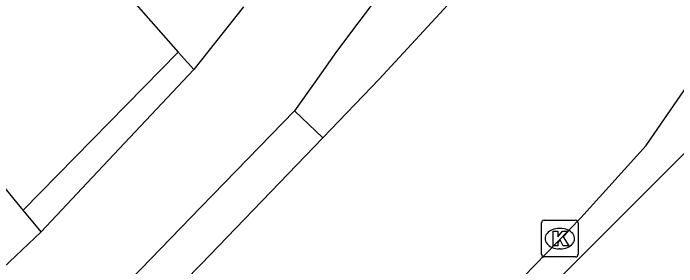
# Model space of a CAD drawing. Extents: x 162880 to 165536, y 384011 to 385179.
# Drawn here: x 164572.58 to 164590.67, y 385024.06 to 385030.96 of the extents above; entities that cross this region are included whole.
import ezdxf

# ---------------------------------------------------------------- set-up
doc = ezdxf.new("R2010")
doc.units = 0
for name, color, linetype in [('IMGEO_Fietspad_gesloten', 7, 'Continuous'), ('IMGEO_Fietspad_open', 7, 'Continuous'), ('IMGEO_Kolk', 7, 'Continuous'), ('IMGEO_Rijbaan_lokaal_gesloten', 7, 'Continuous'), ('IMGEO_Voetpad_open', 7, 'Continuous')]:
    doc.layers.add(name, color=color, linetype=linetype)

msp = doc.modelspace()

# ---------------------------------------------------------------- linework, layer by layer
at = {"layer": 'IMGEO_Fietspad_gesloten'}
for points in [[(164585.967, 385042.87), (164585.738, 385041.919), (164585.625, 385040.094), (164585.096, 385038.099), (164584.547, 385036.185), (164584.042, 385034.587), (164583.348, 385032.89), (164582.607, 385031.549), (164581.398, 385029.924), (164580.809, 385029.092), (164580.253, 385028.307)], [(164578.855, 385031.135), (164578.097, 385030.177), (164577.506, 385029.426)], [(164573.342, 385025.005), (164574.594, 385026.343), (164577.506, 385029.426)], [(164580.253, 385028.307), (164577.7, 385025.677), (164574.147, 385022.012)], [(164552.973, 385004.544), (164554.613, 385006.264), (164557.7, 385009.351), (164560.595, 385012.208), (164563.923, 385015.71), (164567.053, 385018.857), (164570.573, 385022.387), (164573.342, 385025.005)]]:
    msp.add_lwpolyline(points, dxfattribs=at)
at = {"layer": 'IMGEO_Fietspad_open'}
msp.add_lwpolyline([(164600.955, 385040.305), (164597.028, 385034.307), (164595.897, 385032.718), (164594.011, 385030.527), (164592.516, 385028.844), (164591.321, 385027.595), (164587.464, 385023.733), (164582.193, 385018.33)], dxfattribs=at)
at = {"layer": 'IMGEO_Kolk'}
for p, q in [((164586.981, 385024.396), (164586.981, 385025.248)), ((164587.056, 385025.322), (164587.908, 385025.322)), ((164587.982, 385025.248), (164587.982, 385024.396)), ((164587.469, 385025.102), (164587.494, 385025.102)), ((164587.492, 385024.542), (164587.467, 385024.542)), ((164587.908, 385024.322), (164587.056, 385024.322))]:
    msp.add_line(p, q, dxfattribs=at)
for points in [[(164586.981, 385024.396), (164586.981, 385025.248)], [(164587.056, 385025.322), (164587.908, 385025.322)], [(164587.982, 385025.248), (164587.982, 385024.396)], [(164587.302, 385025.022), (164587.425, 385025.022), (164587.425, 385024.871), (164587.555, 385025.022), (164587.719, 385025.022), (164587.573, 385024.871), (164587.726, 385024.622), (164587.574, 385024.622), (164587.489, 385024.786), (164587.425, 385024.719), (164587.425, 385024.622), (164587.302, 385024.622), (164587.302, 385025.022)], [(164587.908, 385024.322), (164587.056, 385024.322)]]:
    msp.add_lwpolyline(points, dxfattribs=at)
for centre, start, end in [((164587.058, 385025.246), 91.552, 178.448), ((164587.058, 385025.246), 91.552, 178.448), ((164587.906, 385025.246), 1.552, 88.448), ((164587.906, 385025.246), 1.552, 88.448), ((164587.058, 385024.398), 181.552, 268.448), ((164587.058, 385024.398), 181.552, 268.448), ((164587.906, 385024.398), 271.552, 358.448), ((164587.906, 385024.398), 271.552, 358.448)]:
    msp.add_arc(centre, 0.0765, start, end, dxfattribs=at)
for centre, major_axis, ratio, start_param, end_param in [((164587.468, 385024.822), (-0.387, 0.002), 0.722429, 4.712389, 7.853982), ((164587.493, 385024.822), (-0.39, 0.002), 0.717154, 1.570796, 4.712389)]:
    msp.add_ellipse(centre, major_axis=major_axis, ratio=ratio, start_param=start_param, end_param=end_param, dxfattribs=at)
at = {"layer": 'IMGEO_Rijbaan_lokaal_gesloten'}
for points in [[(164581.779, 385018.931), (164588.057, 385025.386), (164589.835, 385027.355), (164590.251, 385027.965), (164591.514, 385029.791), (164592.648, 385031.651), (164593.871, 385033.625), (164594.8, 385035.345), (164595.499, 385036.926), (164596.174, 385038.567), (164596.883, 385040.581)], [(164574.976, 385032.286), (164577.082, 385029.905)], [(164584.426, 385031.191), (164582.561, 385029.169), (164581.023, 385027.564)], [(164577.082, 385029.905), (164572.851, 385025.6)], [(164581.023, 385027.564), (164577.705, 385024.124), (164574.881, 385021.249)], [(164572.851, 385025.6), (164571.795, 385026.883)]]:
    msp.add_lwpolyline(points, dxfattribs=at)
at = {"layer": 'IMGEO_Voetpad_open'}
for points in [[(164577.506, 385029.426), (164577.082, 385029.905)], [(164581.023, 385027.564), (164580.253, 385028.307)], [(164573.342, 385025.005), (164572.851, 385025.6)]]:
    msp.add_lwpolyline(points, dxfattribs=at)

doc.saveas('drawing.dxf')
